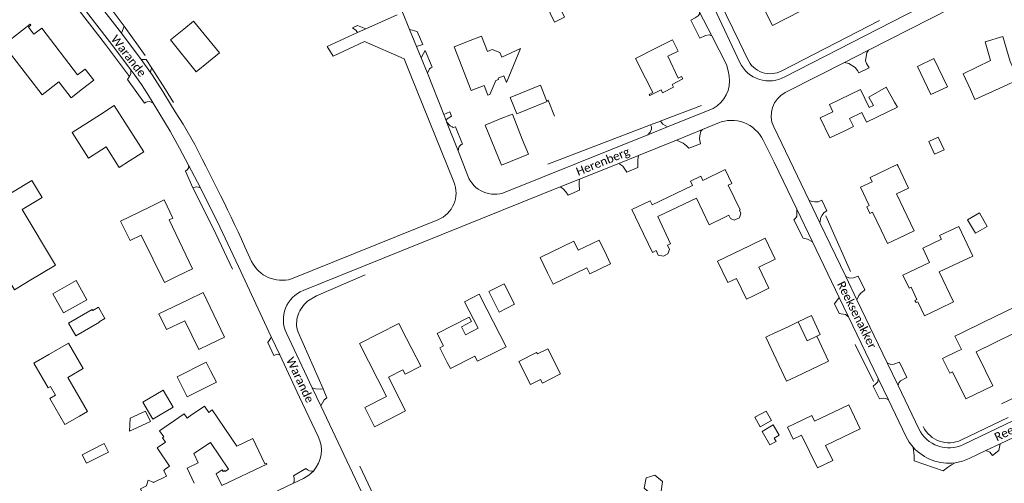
# Model space of a CAD drawing. Extents: x 177628 to 188968, y 384226 to 390673.
# Tile 289 of 393: x 184455 to 184749, y 387378 to 387517. Entities that reach past the tile are written whole.
import ezdxf

# ---------------------------------------------------------------- set-up
doc = ezdxf.new("R2010")
doc.units = 0
for name, color, linetype, lineweight in [('B01_D', 14, 'Continuous', 9), ('B01_F', 14, 'Continuous', 9), ('B01_T', 14, 'Continuous', 9), ('B02_D', 14, 'Continuous', 9), ('B02_F', 14, 'Continuous', 9), ('B02_T', 14, 'Continuous', 9), ('B11_F', 14, 'Continuous', 9), ('B11_S', 14, 'Continuous', 9), ('B14_F', 14, 'Continuous', 9), ('T01_T', 253, 'Continuous', 9), ('T03_T', 253, 'Continuous', 9), ('T04_F', 253, 'HAAG', 9), ('T04_T', 253, 'HAAG', 9), ('T22_F', 253, 'Continuous', 9), ('V00_F', 8, 'Continuous', 9), ('V00_T', 8, 'Continuous', 9), ('Z06', 7, 'Continuous', 9)]:
    doc.layers.add(name, color=color, linetype=linetype, lineweight=lineweight)
doc.styles.add('Legend', font='calibri.ttf')
doc.linetypes.add('HAAG', pattern='A,4,-1,[5,TOPOCAD.SHX,S=0.35,R=0,X=-0.35,Y=-0.35],-1', length=6)

msp = doc.modelspace()

# ---------------------------------------------------------------- linework, layer by layer
at = {"layer": 'B01_D', "linetype": 'Continuous'}
for points in [[(184645.397, 387508.216), (184638.938, 387504.953), (184641.907, 387499.093)], [(184473.721, 387495.86), (184470.295, 387493.235), (184466.668, 387497.955), (184461.632, 387494.085), (184452.213, 387506.344)], [(184739.02, 387495.72), (184740.41, 387492.677), (184748.71, 387496.48)], [(184701.474, 387483.34), (184704.08, 387484.598), (184702.925, 387486.999), (184706.577, 387488.764), (184707.963, 387485.88), (184717.271, 387490.377)], [(184479.029, 387488.233), (184470.605, 387482.835)], [(184470.605, 387482.835), (184475.52, 387475.162), (184480.745, 387478.509), (184484.666, 387472.389), (184487.723, 387474.34)], [(184648.509, 387449.138), (184649.457, 387449.586), (184645.604, 387457.745), (184657.2, 387463.221), (184660.964, 387455.25), (184665.666, 387457.517)], [(184455.615, 387459.835), (184465.61, 387443.195), (184457.75, 387438.493)], [(184493.524, 387460.475), (184485.078, 387456.368), (184487.922, 387450.576), (184491.262, 387452.216), (184498.216, 387438.053), (184502.009, 387439.913)], [(184640.059, 387455.275), (184644.04, 387447.027), (184645.141, 387447.547)], [(184673.006, 387449.022), (184663.427, 387444.392), (184666.509, 387437.994), (184669.123, 387439.253), (184672.102, 387433.068), (184674.232, 387434.09)], [(184612.659, 387440.96), (184614.342, 387437.512), (184624.396, 387442.41), (184625.272, 387440.612), (184631.479, 387443.638), (184630.255, 387446.156)], [(184729.743, 387441.171), (184734.028, 387432.238), (184729.914, 387430.272)], [(184505.243, 387432.859), (184496.526, 387428.714), (184498.785, 387423.968), (184504.322, 387426.604), (184508.415, 387418.006), (184511.704, 387419.574)], [(184582.706, 387414.136), (184583.632, 387412.342), (184590.934, 387416.077), (184591.747, 387414.488), (184600.265, 387418.846), (184594.477, 387430.11)], [(184736.706, 387423.139), (184742.971, 387426.19)], [(184680.212, 387422.78), (184678.922, 387422.157)], [(184463.593, 387416.493), (184469.491, 387419.875), (184473.849, 387412.305), (184469.322, 387409.699), (184475.192, 387399.504), (184472.803, 387398.131)], [(184569.453, 387411.992), (184570.137, 387410.648), (184574.774, 387413.006), (184570.561, 387421.268)], [(184463.593, 387416.493), (184459.178, 387413.955), (184463.425, 387406.569), (184464.118, 387406.967), (184465.589, 387404.369), (184463.942, 387403.422), (184468.429, 387395.617), (184472.803, 387398.131)], [(184735.362, 387417.586), (184736.343, 387418.07)], [(184740.788, 387417.355), (184743.562, 387411.671)], [(184686.91, 387409.885), (184689.151, 387410.949)], [(184565.471, 387397.241), (184570.26, 387399.672), (184565.115, 387409.785)]]:
    msp.add_lwpolyline(points, dxfattribs=at)
at = {"layer": 'B01_F', "linetype": 'Continuous'}
for points in [[(184458.576, 387468.529), (184447.383, 387461.806), (184450.247, 387457.038)], [(184742.971, 387426.19), (184752.197, 387430.683), (184755.475, 387423.951), (184755.313, 387423.872), (184756.617, 387421.193), (184754.249, 387418.836), (184752.892, 387420.676), (184751.879, 387422.756), (184740.788, 387417.355)], [(184736.343, 387418.07), (184734.418, 387422.026), (184736.706, 387423.139)], [(184677.886, 387421.657), (184678.922, 387422.157)], [(184684.104, 387408.553), (184686.91, 387409.885)], [(184698.123, 387399.316), (184692.477, 387396.602), (184691.65, 387398.322), (184684.41, 387394.841)], [(184507.054, 387378.049), (184504.935, 387382.607), (184508.288, 387384.165), (184506.992, 387386.955), (184511.969, 387390.264), (184517.302, 387382.242), (184516.361, 387381.617), (184516.216, 387381.836), (184515.779, 387381.546), (184515.427, 387382.074), (184513.66, 387380.899), (184515.338, 387377.384)]]:
    msp.add_lwpolyline(points, dxfattribs=at)
at = {"layer": 'B01_T', "linetype": 'Continuous'}
for points in [[(184676.292, 387528.857), (184672.277, 387526.819), (184674.904, 387521.643), (184676.124, 387522.262), (184679.896, 387514.833), (184688.229, 387519.064), (184685.888, 387523.674)], [(184459.156, 387512.207), (184457.525, 387514.33), (184458.278, 387514.908), (184458.083, 387515.162), (184447.453, 387506.993)], [(184459.156, 387512.207), (184461.527, 387514.029), (184472.247, 387500.082), (184474.476, 387501.795)], [(184511.332, 387503.932), (184507.708, 387500.99), (184500.01, 387510.471), (184504.01, 387513.718)], [(184511.332, 387503.932), (184514.595, 387506.61), (184506.874, 387516.072), (184504.01, 387513.718)], [(184589.536, 387510.326), (184592.892, 387511.661), (184594.733, 387507.032)], [(184649.878, 387497.219), (184653.059, 387498.838), (184652.682, 387499.579), (184651.666, 387499.062), (184648.574, 387505.595), (184651.678, 387507.167), (184649.972, 387510.534), (184645.397, 387508.216)], [(184739.02, 387495.72), (184736.9, 387500.36), (184745.04, 387504.33), (184743.43, 387509.91), (184748.72, 387511.49), (184750.91, 387504.02), (184753.38, 387498.62), (184748.71, 387496.48)], [(184589.536, 387510.326), (184584.74, 387508.419), (184589.864, 387495.399)], [(184474.476, 387501.795), (184477.063, 387498.427)], [(184597.217, 387498.323), (184598.062, 387498.659), (184597.888, 387499.097)], [(184641.907, 387499.093), (184644.104, 387494.774), (184643.04, 387494.233), (184643.24, 387493.841), (184646.588, 387495.545)], [(184477.063, 387498.427), (184473.721, 387495.86)], [(184589.864, 387495.399), (184593.681, 387496.917)], [(184701.474, 387483.34), (184697.031, 387481.195), (184694.14, 387487.185), (184697.975, 387489.036), (184696.926, 387491.211), (184706.183, 387495.679), (184708.795, 387490.266), (184710.092, 387490.945), (184708.7, 387493.374), (184713.857, 387496.332), (184716.379, 387491.934)], [(184479.029, 387488.233), (184483.202, 387490.904), (184492.035, 387477.099), (184487.723, 387474.34)], [(184716.379, 387491.934), (184717.271, 387490.377)], [(184605.129, 387480.869), (184602.16, 387488.32), (184598.52, 387486.883)], [(184598.52, 387486.883), (184593.999, 387485.039), (184598.89, 387473.046), (184606.975, 387476.344), (184605.129, 387480.869)], [(184717.195, 387473.291), (184717.455, 387472.744)], [(184640.059, 387455.275), (184637.878, 387459.797), (184643.37, 387462.446), (184643.974, 387461.195), (184655.962, 387466.978), (184655.347, 387468.253), (184658.513, 387469.781), (184659.112, 387468.539), (184665.761, 387471.746), (184667.745, 387467.633), (184666.642, 387467.101), (184670.208, 387459.708), (184669.989, 387459.602)], [(184709.77, 387459.063), (184708.994, 387458.693), (184708.048, 387460.679), (184708.824, 387461.049), (184706.237, 387466.484), (184709.731, 387468.148), (184709.125, 387469.422)], [(184502.009, 387439.913), (184506.539, 387442.136), (184499.561, 387456.739), (184500.684, 387457.283), (184498.069, 387462.678), (184493.524, 387460.475)], [(184666.897, 387458.111), (184665.666, 387457.517)], [(184669.989, 387459.602), (184670.401, 387458.75), (184669.999, 387457.323), (184668.404, 387456.684), (184667.339, 387457.193), (184666.897, 387458.111)], [(184709.77, 387459.063), (184712.362, 387453.618)], [(184739.76, 387445.948), (184735.538, 387454.804), (184729.851, 387452.093), (184730.402, 387450.937), (184724.824, 387448.278), (184726.864, 387443.999), (184718.884, 387440.195), (184720.713, 387436.358), (184721.3, 387436.638)], [(184712.362, 387453.618), (184714.236, 387449.681), (184717.619, 387451.291)], [(184717.619, 387451.291), (184722.196, 387453.47)], [(184612.659, 387440.96), (184610.47, 387445.454), (184620.52, 387450.35), (184621.837, 387447.646), (184628.054, 387450.674), (184630.255, 387446.156)], [(184648.509, 387449.138), (184649.077, 387447.935), (184648.624, 387446.617), (184647.305, 387445.868), (184645.759, 387446.239), (184645.141, 387447.547)], [(184673.006, 387449.022), (184677.715, 387451.288), (184680.742, 387444.997), (184675.77, 387442.604), (184678.807, 387436.292), (184674.232, 387434.09)], [(184457.75, 387438.493), (184453.394, 387435.876), (184448.562, 387443.919), (184444.254, 387441.33), (184441.834, 387445.359), (184446.169, 387447.964)], [(184505.243, 387432.859), (184509.783, 387435.021), (184516.134, 387421.683), (184511.704, 387419.574)], [(184588.11, 387422.423), (184591.908, 387424.367), (184587.848, 387432.3), (184592.213, 387434.534), (184594.477, 387430.11)], [(184721.3, 387436.638), (184723.049, 387432.969)], [(184723.372, 387432.292), (184722.785, 387432.013), (184722.463, 387432.69), (184723.049, 387432.969)], [(184723.372, 387432.292), (184725.369, 387428.104), (184729.914, 387430.272)], [(184694.191, 387422.496), (184691.513, 387428.14), (184687.558, 387426.264)], [(184565.471, 387397.241), (184561.001, 387394.965), (184558.079, 387400.704), (184564.517, 387403.983), (184556.462, 387419.799), (184568.252, 387425.803), (184570.561, 387421.268)], [(184588.11, 387422.423), (184586.908, 387424.773), (184589.927, 387426.337), (184589.228, 387427.702), (184579.688, 387422.819), (184581.597, 387419.09)], [(184687.558, 387426.264), (184684.73, 387424.922)], [(184687.558, 387426.264), (184690.236, 387420.619), (184693.098, 387421.977)], [(184684.73, 387424.922), (184680.212, 387422.78)], [(184693.098, 387421.977), (184694.191, 387422.496)], [(184693.782, 387413.146), (184696.644, 387414.503), (184693.098, 387421.977)], [(184582.706, 387414.136), (184580.467, 387418.511), (184581.597, 387419.09)], [(184735.362, 387417.586), (184730.75, 387415.344), (184732.87, 387410.985), (184733.721, 387411.399), (184737.68, 387403.256), (184745.746, 387407.177), (184743.562, 387411.671)], [(184689.151, 387410.949), (184693.782, 387413.146)], [(184515.338, 387377.384), (184528.8, 387383.81), (184528.67, 387384.05), (184528.22, 387383.83), (184524.58, 387391.46), (184519.777, 387389.156), (184512.47, 387399.98), (184511.397, 387399.239)], [(184693.329, 387382.653), (184697.919, 387384.86), (184695.761, 387389.349), (184706.117, 387394.329), (184702.668, 387401.501), (184698.123, 387399.316)], [(184498.445, 387382.243), (184499.741, 387383.138)], [(184492.716, 387372.932), (184491.003, 387376.451), (184492.819, 387377.335), (184492.775, 387377.425), (184493.286, 387379.021), (184494.806, 387378.414), (184494.864, 387378.297), (184498.816, 387380.22)]]:
    msp.add_lwpolyline(points, dxfattribs=at)
at = {"layer": 'B02_D', "linetype": 'Continuous'}
msp.add_lwpolyline([(184504.978, 387403.851), (184509.15, 387405.96)], dxfattribs=at)
at = {"layer": 'B02_F', "linetype": 'Continuous'}
for points in [[(184612.405, 387492.363), (184612.512, 387492.098), (184603.475, 387488.439), (184601.506, 387493.304), (184610.544, 387496.962)], [(184610.544, 387496.962), (184612.405, 387492.363)], [(184476.622, 387429.976), (184469.48, 387425.879), (184471.658, 387422.081), (184478.801, 387426.179)], [(184501.996, 387409.861), (184510.664, 387414.251), (184511.984, 387411.644)], [(184473.588, 387386.582), (184474.863, 387384.049), (184481.483, 387387.38), (184480.208, 387389.913)]]:
    msp.add_lwpolyline(points, dxfattribs=at)
at = {"layer": 'B02_T', "linetype": 'Continuous'}
for points in [[(184732.146, 387496.522), (184727.258, 387494.168), (184723.222, 387502.544), (184728.11, 387504.899), (184732.146, 387496.522)], [(184511.984, 387411.644), (184513.697, 387408.262), (184509.15, 387405.96)]]:
    msp.add_lwpolyline(points, dxfattribs=at)
at = {"layer": 'B11_F', "linetype": 'Continuous'}
for points in [[(184649.878, 387497.219), (184650.307, 387496.376), (184647.015, 387494.703), (184646.588, 387495.545)], [(184717.195, 387473.291), (184709.125, 387469.422)], [(184729.743, 387441.171), (184739.76, 387445.948)], [(184499.741, 387383.138), (184495.963, 387388.607), (184498.468, 387390.337), (184497.573, 387391.633), (184497.961, 387391.901), (184496.72, 387393.699), (184504.088, 387398.789)], [(184505.893, 387398.176), (184504.974, 387397.546), (184504.088, 387398.789)], [(184505.893, 387398.176), (184510.116, 387401.093), (184511.397, 387399.239)]]:
    msp.add_lwpolyline(points, dxfattribs=at)
at = {"layer": 'B11_S', "linetype": 'Continuous'}
for points in [[(184594.733, 387507.032), (184596.152, 387507.596), (184598.383, 387506.689), (184598.963, 387505.385), (184604.608, 387507.896), (184600.429, 387497.775), (184599.628, 387499.788), (184597.888, 387499.097)], [(184593.681, 387496.917), (184594.846, 387493.988), (184595.45, 387494.228), (184597.217, 387498.323)], [(184722.196, 387453.47), (184716.959, 387464.47), (184720.587, 387466.196), (184717.455, 387472.744)], [(184455.615, 387459.835), (184461.628, 387463.447), (184458.576, 387468.529)], [(184677.886, 387421.657), (184684.104, 387408.553)], [(184569.453, 387411.992), (184565.115, 387409.785)], [(184693.329, 387382.653), (184688.606, 387392.475), (184686.122, 387391.281), (184684.41, 387394.841)], [(184498.816, 387380.22), (184497.986, 387381.926), (184498.445, 387382.243)]]:
    msp.add_lwpolyline(points, dxfattribs=at)
at = {"layer": 'B14_F', "linetype": 'Continuous'}
for points in [[(184615.053, 387531.831), (184615.186, 387531.555), (184615.986, 387531.939), (184617.491, 387528.799), (184613.242, 387526.762), (184617.784, 387517.288), (184614.735, 387515.826), (184608.624, 387528.572)], [(184729.456, 387481.482), (184731.168, 387477.702), (184728.299, 387476.402), (184726.587, 387480.182), (184729.456, 387481.482)], [(184740.54, 387452.754), (184744.061, 387454.795), (184741.731, 387458.829), (184738.21, 387456.788), (184740.54, 387452.754)], [(184475.007, 387432.88), (184468.029, 387428.932), (184464.787, 387434.663), (184471.764, 387438.612), (184475.007, 387432.88)], [(184598.229, 387429.221), (184595.156, 387435.331), (184599.737, 387437.636), (184602.811, 387431.526), (184598.229, 387429.221)], [(184478.801, 387426.179), (184478.716, 387426.326), (184480.389, 387427.285), (184478.453, 387430.66), (184476.781, 387429.7), (184476.622, 387429.976)], [(184607.619, 387407.582), (184604.09, 387414.456), (184609.371, 387417.167), (184609.62, 387416.681), (184612.713, 387418.269), (184616.583, 387410.731), (184611.164, 387407.949), (184610.574, 387409.099), (184607.619, 387407.582)], [(184503.318, 387407.25), (184501.996, 387409.861)], [(184497.829, 387405.835), (184500.8, 387400.798), (184494.733, 387397.219), (184491.762, 387402.256), (184497.829, 387405.835)], [(184503.318, 387407.25), (184504.978, 387403.851)], [(184487.739, 387393.656), (184487.91, 387397.469), (184492.542, 387399.626), (184493.971, 387396.558), (184487.739, 387393.656)], [(184676.243, 387394.916), (184674.652, 387397.797), (184678.004, 387399.648), (184679.595, 387396.767), (184676.243, 387394.916)], [(184676.813, 387393.561), (184680.129, 387395.472), (184681.889, 387392.419), (184680.416, 387391.57), (184680.992, 387390.57), (184679.149, 387389.508), (184676.813, 387393.561)], [(184473.588, 387386.582), (184480.208, 387389.913)], [(184642.152, 387379.686), (184644.75, 387380.518), (184647.049, 387378.617), (184646.608, 387375.667), (184643.8, 387374.72), (184641.581, 387376.636), (184642.152, 387379.686)]]:
    msp.add_lwpolyline(points, dxfattribs=at)
at = {"layer": 'T01_T', "linetype": 'Continuous'}
msp.add_lwpolyline([(184614.767, 387487.715), (184612.818, 387492.53), (184612.405, 387492.363)], dxfattribs=at)
at = {"layer": 'T03_T', "linetype": 'Continuous'}
msp.add_lwpolyline([(184578.809, 387336.098), (184556.532, 387383.169)], dxfattribs=at)
at = {"layer": 'T04_F', "linetype": 'HAAG'}
for points in [[(184670.06, 387509.839), (184662.085, 387526.218)], [(184486.126, 387514.623), (184492.401, 387505.804)], [(184646.359, 387486.27), (184658.66, 387490.911)], [(184643.45, 387485.119), (184612.78, 387473.398)], [(184703.254, 387441.34), (184695.817, 387457.959)], [(184540.953, 387432.436), (184543.589, 387434.05), (184558.137, 387440.322)], [(184545.568, 387406.291), (184538.107, 387423.202)], [(184710.126, 387408.512), (184704.562, 387419.555)]]:
    msp.add_lwpolyline(points, dxfattribs=at)
at = {"layer": 'T04_F', "linetype": 'HAAG', "extrusion": (0, 0, -1)}
for centre, radius, start, end in [((-184547.393, 387424.972), 9.858, 20.36722, 49.21346), ((-184545.201, 387425.743), 7.535, 340.29494, 20.67447)]:
    msp.add_arc(centre, radius, start, end, dxfattribs=at)
at = {"layer": 'T04_T', "linetype": 'HAAG'}
for points in [[(184487.731, 387499.604), (184480.548, 387509.139), (184472.707, 387519.247)], [(184711.887, 387516.292), (184682.706, 387501.274)], [(184672.431, 387504.806), (184670.06, 387509.839)], [(184494.404, 387502.046), (184498.517, 387495.662), (184500.85, 387491.847)], [(184518.478, 387442.025), (184512.731, 387454.244), (184506.699, 387466.325)], [(184763.169, 387408.839), (184748.382, 387401.753)], [(184750.349, 387397.705), (184736.343, 387390.993)]]:
    msp.add_lwpolyline(points, dxfattribs=at)
for centre, radius, start, end in [((184679.198, 387507.78), 7.392, 203.72672, 298.33277), ((184732.653, 387398.705), 8.549, 205.6456, 295.56797)]:
    msp.add_arc(centre, radius, start, end, dxfattribs=at)
at = {"layer": 'T22_F', "linetype": 'Continuous'}
for points in [[(184482.584, 387519.328), (184486.126, 387514.623)], [(184555.908, 387514.791), (184554.409, 387514.109)], [(184658.215, 387510.965), (184655.449, 387516.363)], [(184573.756, 387513.042), (184575.38, 387509.097)], [(184494.404, 387502.046), (184492.738, 387504.616)], [(184578.144, 387502.384), (184576.119, 387507.3)], [(184708.737, 387502.19), (184705.67, 387500.623)], [(184492.184, 387491.579), (184487.13, 387498.692)], [(184583.945, 387487.681), (184583.428, 387488.995)], [(184587.205, 387479.38), (184585.197, 387484.492)], [(184646.415, 387486.196), (184643.45, 387485.119)], [(184658.388, 387479.465), (184654.9, 387478.13)], [(184639.66, 387472.371), (184636.315, 387470.946)], [(184506.699, 387466.325), (184504.468, 387471.301)], [(184622.189, 387465.651), (184618.827, 387464.08)], [(184694.595, 387462.672), (184696.124, 387459.488)], [(184689.101, 387451.323), (184686.288, 387456.732)], [(184707.507, 387435.798), (184705.505, 387439.966)], [(184699.804, 387428.731), (184698.459, 387431.68)], [(184530.871, 387416.248), (184529.114, 387420.113)], [(184720.058, 387409.677), (184717.849, 387414.274)], [(184546.69, 387403.555), (184545.568, 387406.291)], [(184709.945, 387407.057), (184711.829, 387403.326)], [(184745.605, 387386.388), (184747.503, 387387.806)], [(184722.283, 387384.726), (184730.922, 387381.77)], [(184536.747, 387380.331), (184540.432, 387382.432)]]:
    msp.add_lwpolyline(points, dxfattribs=at)
at = {"layer": 'V00_F', "linetype": 'Continuous'}
for points in [[(184658.112, 387518.769), (184658.045, 387518.145), (184657.689, 387517.716), (184656.751, 387517.088), (184655.449, 387516.363)], [(184485.365, 387512.48), (184486.126, 387514.623)], [(184555.924, 387512.674), (184555.502, 387513.283), (184554.409, 387514.109)], [(184558.331, 387513.768), (184555.908, 387514.791)], [(184571.435, 387513.599), (184573.756, 387513.042)], [(184661.724, 387511.72), (184660.969, 387511.997), (184659.849, 387511.795), (184658.215, 387510.965)], [(184573.542, 387508.482), (184575.38, 387509.097)], [(184491.261, 387504.652), (184492.738, 387504.616)], [(184574.899, 387505.186), (184575.572, 387506.437), (184576.119, 387507.3)], [(184708.562, 387507.39), (184708.116, 387506.59), (184707.77, 387504.966), (184707.694, 387504.213), (184707.975, 387503.454), (184708.737, 387502.19)], [(184494.022, 387500.732), (184494.093, 387501.483), (184494.333, 387501.965), (184494.404, 387502.046)], [(184576.807, 387500.551), (184577.413, 387501.843), (184577.794, 387502.165), (184578.144, 387502.384)], [(184701.419, 387503.74), (184702.686, 387503.399), (184704.559, 387502.274), (184705.308, 387501.4), (184705.67, 387500.623)], [(184487.731, 387499.604), (184487.669, 387499.473), (184487.13, 387498.692)], [(184488.148, 387501.544), (184488.148, 387500.481), (184487.731, 387499.604)], [(184494.809, 387491.565), (184494.255, 387491.884), (184493.665, 387492.048), (184492.976, 387492.016), (184492.629, 387491.932), (184492.184, 387491.579)], [(184581.677, 387488.165), (184583.428, 387488.995)], [(184582.35, 387486.452), (184582.638, 387486.923), (184583.945, 387487.681)], [(184582.498, 387486.073), (184583.547, 387484.858), (184584.182, 387484.507), (184584.511, 387484.38), (184585.197, 387484.492)], [(184642.611, 387482.126), (184643.299, 387482.888), (184643.736, 387483.784), (184643.699, 387484.509), (184643.45, 387485.119)], [(184648.507, 387484.495), (184647.103, 387485.28), (184646.415, 387486.196)], [(184659.007, 387483.77), (184658.497, 387483.283), (184658.133, 387481.813), (184658.096, 387480.986), (184658.388, 387479.465)], [(184585.923, 387477.346), (184586.17, 387478.414), (184586.488, 387478.904), (184586.899, 387479.244), (184587.205, 387479.38)], [(184651.207, 387480.548), (184653.204, 387479.609), (184654.19, 387478.863), (184654.9, 387478.13)], [(184639.887, 387475.993), (184639.68, 387474.707), (184639.631, 387473.604), (184639.66, 387472.371)], [(184505.411, 387473.125), (184505.431, 387472.384), (184505.08, 387471.81), (184504.468, 387471.301)], [(184633.958, 387473.607), (184635.194, 387472.744), (184635.812, 387471.867), (184636.315, 387470.946)], [(184508.962, 387466.297), (184508.332, 387466.524), (184507.679, 387466.648), (184506.699, 387466.325)], [(184616.454, 387466.564), (184617.321, 387466.015), (184618.15, 387465.086), (184618.827, 387464.08)], [(184622.207, 387468.879), (184622.13, 387468.118), (184622.093, 387467.291), (184622.189, 387465.651)], [(184690.836, 387462.534), (184691.713, 387462.179), (184692.584, 387462.129), (184693.499, 387462.151), (184694.595, 387462.672)], [(184687.145, 387459.951), (184687.137, 387457.891), (184686.902, 387457.392), (184686.288, 387456.732)], [(184694.032, 387455.882), (184694.314, 387457.467), (184694.714, 387458.195), (184695.193, 387458.794), (184695.912, 387459.36), (184696.124, 387459.488)], [(184691.833, 387450.202), (184690.361, 387451.012), (184689.101, 387451.323)], [(184701.765, 387439.787), (184702.889, 387439.316), (184704.123, 387439.397), (184705.505, 387439.966)], [(184705.083, 387432.882), (184705.677, 387434.169), (184706.318, 387434.865), (184707.29, 387435.673), (184707.507, 387435.798)], [(184699.836, 387433.558), (184698.459, 387431.68)], [(184702.626, 387427.755), (184701.681, 387428.434), (184699.804, 387428.731)], [(184530.113, 387421.84), (184529.898, 387421.262), (184529.114, 387420.113)], [(184532.657, 387416.394), (184532.111, 387416.629), (184531.629, 387416.55), (184530.871, 387416.248)], [(184714.158, 387413.994), (184715.23, 387413.536), (184716.191, 387413.629), (184717.849, 387414.274)], [(184711.478, 387409.345), (184711.415, 387408.414), (184710.721, 387407.638), (184709.945, 387407.057)], [(184717.404, 387407.238), (184717.642, 387408.089), (184718.14, 387408.655), (184720.058, 387409.677)], [(184542.353, 387406.584), (184543.338, 387406.285), (184544.86, 387406.131), (184545.568, 387406.291)], [(184544.925, 387401.149), (184545.878, 387402.975), (184546.69, 387403.555)], [(184714.533, 387402.992), (184713.784, 387403.344), (184713.049, 387403.526), (184711.829, 387403.326)], [(184721.958, 387388.819), (184722.227, 387386.301), (184722.283, 387384.726)], [(184743.673, 387387.813), (184744.842, 387387.357), (184745.605, 387386.388)], [(184747.891, 387389.828), (184747.503, 387387.806)], [(184734.471, 387384.18), (184733.423, 387383.548), (184732.218, 387382.731), (184730.922, 387381.77)], [(184542.695, 387381.718), (184542.109, 387381.662), (184541.571, 387381.814), (184540.974, 387382.061), (184540.432, 387382.432)], [(184536.742, 387378.067), (184536.957, 387378.645), (184536.99, 387379.729), (184536.747, 387380.331)]]:
    msp.add_lwpolyline(points, dxfattribs=at)
at = {"layer": 'V00_T', "linetype": 'Continuous'}
for points in [[(184739.518, 387528.264), (184683.621, 387499.496)], [(184670.17, 387503.74), (184662.46, 387520.1), (184660.253, 387524.565)], [(184479.38, 387520.19), (184485.365, 387512.48)], [(184708.562, 387507.39), (184733.278, 387520.021)], [(184488.148, 387501.544), (184481.74, 387510.05), (184474.867, 387518.911)], [(184558.331, 387513.768), (184567.694, 387518.025)], [(184569.31, 387518.76), (184571.435, 387513.599)], [(184661.724, 387511.72), (184658.112, 387518.769)], [(184555.924, 387512.674), (184558.331, 387513.768)], [(184571.435, 387513.599), (184573.542, 387508.482)], [(184485.365, 387512.48), (184491.261, 387504.652)], [(184546.81, 387508.53), (184555.924, 387512.674)], [(184666.966, 387499.694), (184666.61, 387501.3), (184666.12, 387503.14), (184661.724, 387511.72)], [(184584.694, 387468.093), (184571.84, 387499.91), (184569.83, 387504.81), (184557.92, 387510.02), (184548.56, 387505.61), (184546.81, 387508.53)], [(184573.542, 387508.482), (184574.899, 387505.186)], [(184491.261, 387504.652), (184494.022, 387500.732)], [(184574.899, 387505.186), (184576.807, 387500.551)], [(184701.419, 387503.74), (184708.562, 387507.39)], [(184683.706, 387494.769), (184693.741, 387499.816), (184701.419, 387503.74)], [(184489.344, 387499.957), (184488.148, 387501.544)], [(184493.08, 387494.371), (184491.286, 387497.214), (184489.344, 387499.957)], [(184494.022, 387500.732), (184494.49, 387500.067), (184497.67, 387495.13), (184499.997, 387491.325)], [(184576.807, 387500.551), (184581.677, 387488.165)], [(184494.809, 387491.565), (184493.08, 387494.371)], [(184494.809, 387491.565), (184499.936, 387483.245), (184502.699, 387478.198), (184505.411, 387473.125)], [(184499.997, 387491.325), (184501.423, 387489.057)], [(184648.507, 387484.495), (184662.16, 387489.98)], [(184501.423, 387489.057), (184503.753, 387485.351), (184507.229, 387479.211)], [(184581.677, 387488.165), (184582.35, 387486.452)], [(184582.35, 387486.452), (184582.498, 387486.073)], [(184582.498, 387486.073), (184585.923, 387477.346)], [(184642.611, 387482.126), (184648.507, 387484.495)], [(184659.007, 387483.77), (184663.546, 387485.648)], [(184690.836, 387462.534), (184680.271, 387484.522)], [(184600.019, 387465.015), (184642.611, 387482.126)], [(184651.207, 387480.548), (184659.007, 387483.77)], [(184639.887, 387475.993), (184651.207, 387480.548)], [(184677.11, 387480.57), (184680.39, 387474), (184687.145, 387459.951)], [(184585.923, 387477.346), (184588.845, 387469.854)], [(184633.958, 387473.607), (184639.887, 387475.993)], [(184508.962, 387466.297), (184505.411, 387473.125)], [(184622.207, 387468.879), (184633.958, 387473.607)], [(184539.596, 387435.638), (184616.454, 387466.564)], [(184616.454, 387466.564), (184622.207, 387468.879)], [(184520.298, 387442.855), (184514.761, 387454.639), (184508.962, 387466.297)], [(184694.032, 387455.882), (184690.836, 387462.534)], [(184687.145, 387459.951), (184691.833, 387450.202)], [(184536.105, 387439.088), (184579.889, 387456.777)], [(184701.765, 387439.787), (184694.032, 387455.882)], [(184691.833, 387450.202), (184699.836, 387433.558)], [(184530.113, 387421.84), (184520.298, 387442.855)], [(184705.083, 387432.882), (184701.765, 387439.787)], [(184699.836, 387433.558), (184702.626, 387427.755)], [(184714.158, 387413.994), (184705.083, 387432.882)], [(184702.626, 387427.755), (184711.478, 387409.345)], [(184542.353, 387406.584), (184534.616, 387422.932)], [(184794.86, 387423.66), (184785.84, 387418.77), (184784.94, 387412.62), (184736.991, 387389.64)], [(184532.657, 387416.394), (184530.113, 387421.84)], [(184544.158, 387392.04), (184538.53, 387403.82), (184532.657, 387416.394)], [(184717.404, 387407.238), (184714.158, 387413.994)], [(184711.478, 387409.345), (184714.533, 387402.992)], [(184544.925, 387401.149), (184542.353, 387406.584)], [(184723.594, 387394.355), (184717.404, 387407.238)], [(184714.533, 387402.992), (184719.77, 387392.1)], [(184575.981, 387335.528), (184544.925, 387401.149)], [(184747.891, 387389.828), (184766.527, 387398.73)], [(184719.77, 387392.1), (184720.75, 387390.383), (184721.958, 387388.819)], [(184738.711, 387385.443), (184743.673, 387387.813)], [(184743.673, 387387.813), (184747.891, 387389.828)], [(184734.471, 387384.18), (184736.641, 387384.645), (184738.711, 387385.443)], [(184539.723, 387379.483), (184541.32, 387380.452), (184542.695, 387381.718)], [(184536.742, 387378.067), (184539.723, 387379.483)], [(184473.592, 387347.977), (184500.005, 387360.616), (184536.742, 387378.067)]]:
    msp.add_lwpolyline(points, dxfattribs=at)
for centre, radius, start, end in [((184678.854, 387507.825), 9.597, 205.1916, 299.7858), ((184657.495, 387498.334), 9.568, 299.17979, 8.17241), ((184687.267, 387487.876), 7.759, 117.32376, 205.61187), ((184667.6, 387475.823), 10.628, 26.52583, 112.42505), ((183948.896, 387185.732), 630.766, 24.200921, 27.727931), ((184596.828, 387472.967), 8.568, 201.30123, 291.86786), ((184576.633, 387464.838), 8.694, 291.99564, 21.99027), ((184533.291, 387448.811), 10.122, 206.42105, 286.14269), ((184543.098, 387426.936), 9.38, 111.92382, 205.2717), ((184732.655, 387398.71), 10.053, 205.66878, 295.55275), ((184535.66, 387387.98), 9.418, 318.32641, 25.5393), ((184732.578, 387398.269), 14.216, 221.66387, 277.65318)]:
    msp.add_arc(centre, radius, start, end, dxfattribs=at)

# ---------------------------------------------------------------- texts
at = {"layer": 'Z06', "linetype": 'Continuous', "style": 'Legend'}
for s, rotation, p in [('Warande', 307.80965, (184482.024, 387510.723)), ('Herenberg', 21.97171, (184621.818, 387469.861)), ('Warande', 295.4116, (184534.477, 387414.983))]:
    msp.add_text(s, height=2.5, rotation=rotation, dxfattribs=at).set_placement(p)
at = {"layer": 'Z06', "style": 'Legend'}
for rotation, p in [(296.48818, (184699.091, 387437.618)), (25.71951, (184746.96, 387390.544))]:
    msp.add_text('Reeksenakker', height=2.5, rotation=rotation, dxfattribs=at).set_placement(p)

doc.saveas('drawing.dxf')
